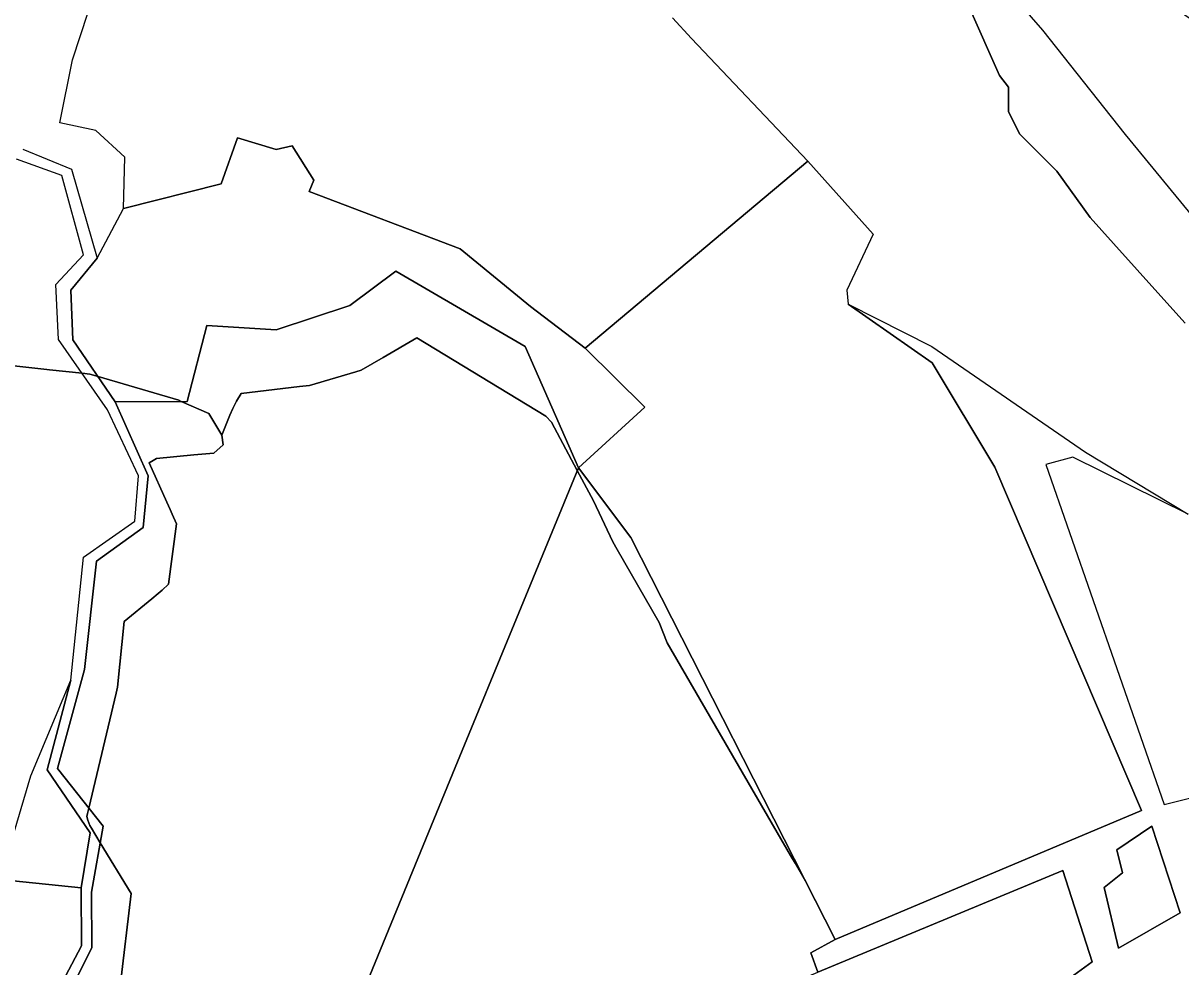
# Model space of a CAD drawing. Extents: x -477304 to -465429, y -1159113 to -1149210.
# Drawn here: x -469291.7 to -469049.1, y -1156186.6 to -1155989.1 of the extents above; entities that cross this region are included whole.
import ezdxf

# ---------------------------------------------------------------- set-up
doc = ezdxf.new("R2010")
doc.units = 0
for name, color, linetype in [('BPEJ_s', 7, 'Continuous'), ('orna_s', 7, 'Continuous'), ('PUPFL_s', 7, 'Continuous'), ('trav_porost_s', 7, 'Continuous'), ('voda_s', 7, 'Continuous')]:
    doc.layers.add(name, color=color, linetype=linetype)

msp = doc.modelspace()

# ---------------------------------------------------------------- linework, layer by layer
at = {"layer": 'BPEJ_s'}
for points in [[(-469048.24, -1156051.83), (-469053.33, -1156046.17), (-469063.24, -1156035.18), (-469068.13, -1156029.75), (-469075.1, -1156020.02), (-469082.93, -1156012.2), (-469085.26, -1156007.55), (-469085.26, -1156003.68), (-469085.26, -1156002.47), (-469087.09, -1156000), (-469093.5, -1155985.72)], [(-469093.5, -1155985.72), (-469087.09, -1156000), (-469085.26, -1156002.47), (-469085.26, -1156003.68), (-469085.26, -1156007.55), (-469082.93, -1156012.2), (-469075.1, -1156020.02), (-469068.13, -1156029.75), (-469063.24, -1156035.18), (-469053.33, -1156046.17), (-469048.24, -1156051.83)], [(-469125.18, -1156187.69), (-469126.61, -1156183.67), (-469121.55, -1156180.88), (-469127.75, -1156168.69), (-469129.93, -1156164.91), (-469130.87, -1156163.27), (-469156.73, -1156118.78), (-469158.42, -1156114.55), (-469167.18, -1156099.25), (-469168.12, -1156097.6), (-469172.18, -1156089.05), (-469175.56, -1156082.69), (-469180.94, -1156072.56), (-469182.18, -1156071.31), (-469209.17, -1156054.92), (-469216.23, -1156059.03), (-469220.83, -1156061.71), (-469221.94, -1156062.06), (-469231.64, -1156064.89), (-469233.75, -1156065.13), (-469245.97, -1156066.55), (-469246.99, -1156068.18), (-469247.7, -1156069.71), (-469248.37, -1156071.15), (-469250.03, -1156075.28), (-469252.74, -1156070.78)], [(-469248.37, -1156071.15), (-469247.7, -1156069.71), (-469246.99, -1156068.18), (-469245.97, -1156066.55), (-469233.75, -1156065.13), (-469231.64, -1156064.89), (-469221.94, -1156062.06), (-469220.83, -1156061.71), (-469216.23, -1156059.03), (-469209.17, -1156054.92), (-469182.18, -1156071.31), (-469180.94, -1156072.56), (-469175.56, -1156082.69), (-469172.18, -1156089.05), (-469168.12, -1156097.6), (-469167.18, -1156099.25), (-469158.42, -1156114.55), (-469156.73, -1156118.78), (-469130.87, -1156163.27), (-469129.93, -1156164.91), (-469127.75, -1156168.69), (-469121.55, -1156180.88), (-469126.61, -1156183.67), (-469125.18, -1156187.69)], [(-469252.74, -1156070.78), (-469258.52, -1156068.25), (-469259.07, -1156068.01), (-469275.95, -1156063.04), (-469277.69, -1156062.53), (-469279.3, -1156062.35), (-469286.12, -1156061.6), (-469286.67, -1156061.54), (-469293.59, -1156060.78)], [(-469293.59, -1156060.78), (-469286.67, -1156061.54), (-469286.12, -1156061.6), (-469279.3, -1156062.35), (-469277.69, -1156062.53), (-469275.95, -1156063.04), (-469259.07, -1156068.01), (-469258.52, -1156068.25), (-469252.74, -1156070.78), (-469250.03, -1156075.28)], [(-469271.35, -1156190.68), (-469269.02, -1156171.22), (-469275.5, -1156160.62), (-469277.34, -1156157.6), (-469277.71, -1156156.99), (-469278.09, -1156155.87), (-469278.33, -1156155.15), (-469278.17, -1156154.49), (-469277.9, -1156153.39), (-469272.15, -1156129.31), (-469271.86, -1156128.08), (-469270.5, -1156114.34), (-469264.69, -1156109.55), (-469263.4, -1156108.48), (-469262.5, -1156107.73), (-469261.2, -1156106.51), (-469259.51, -1156093.83), (-469260.41, -1156091.83), (-469260.85, -1156090.84), (-469261.53, -1156089.32), (-469265.24, -1156081.1), (-469264.38, -1156080.62), (-469263.72, -1156080.21), (-469255.91, -1156079.44), (-469251.67, -1156079.09), (-469249.78, -1156077.33), (-469250.03, -1156075.28), (-469248.37, -1156071.15)], [(-469250.03, -1156075.28), (-469249.78, -1156077.33), (-469251.67, -1156079.09), (-469255.91, -1156079.44), (-469263.72, -1156080.21), (-469264.38, -1156080.62), (-469265.24, -1156081.1), (-469261.53, -1156089.32), (-469260.85, -1156090.84), (-469260.41, -1156091.83), (-469259.51, -1156093.83), (-469261.2, -1156106.51), (-469262.5, -1156107.73), (-469263.4, -1156108.48), (-469264.69, -1156109.55), (-469270.5, -1156114.34), (-469271.86, -1156128.08), (-469272.15, -1156129.31), (-469277.9, -1156153.39), (-469278.17, -1156154.49), (-469278.33, -1156155.15), (-469278.09, -1156155.87), (-469277.71, -1156156.99), (-469277.34, -1156157.6), (-469275.5, -1156160.62), (-469269.02, -1156171.22), (-469271.35, -1156190.68)]]:
    msp.add_lwpolyline(points, dxfattribs=at)
at = {"layer": 'orna_s'}
msp.add_lwpolyline([(-469049.21, -1155986.67), (-469015.54, -1156010), (-469001.24, -1156030.47), (-468994.38, -1156049.7), (-468991.75, -1156080.76), (-469008.53, -1156081.44), (-469017.08, -1156067.39), (-469026.61, -1156054.04), (-469039.46, -1156038.2), (-469060.74, -1156012.34), (-469078.06, -1155990.5), (-469090.43, -1155976.27), (-469069.85, -1155979.6)], close=True, dxfattribs=at)
at = {"layer": 'PUPFL_s'}
msp.add_lwpolyline([(-469270.65, -1156027.82), (-469250.14, -1156022.67), (-469246.77, -1156013.03), (-469238.68, -1156015.49), (-469235.31, -1156014.72), (-469230.78, -1156021.9), (-469231.74, -1156024.26), (-469200.1, -1156036.31), (-469185.34, -1156048.4), (-469173.93, -1156057.12), (-469161.4, -1156069.42), (-469175.33, -1156082.14), (-469186.49, -1156056.75), (-469213.59, -1156040.97), (-469223.22, -1156048.15), (-469238.63, -1156053.26), (-469253.16, -1156052.33), (-469257.31, -1156068.25), (-469272.34, -1156068.3), (-469281.25, -1156055.32), (-469281.65, -1156044.98), (-469276.15, -1156038.25)], close=True, dxfattribs=at)
for points in [[(-469281.67, -1156191.39), (-469277.23, -1156182.58), (-469277.33, -1156170.95), (-469274.89, -1156157.18), (-469284.48, -1156145.11), (-469278.79, -1156124.39), (-469276.28, -1156101.69), (-469266.53, -1156094.62), (-469265.49, -1156083.8), (-469272.34, -1156068.3), (-469257.31, -1156068.25), (-469253.16, -1156052.33), (-469238.63, -1156053.26), (-469223.22, -1156048.15), (-469213.59, -1156040.97), (-469186.49, -1156056.75), (-469175.33, -1156082.14), (-469187.84, -1156112.53), (-469201.15, -1156144.9), (-469220.12, -1156191.16)], [(-469220.12, -1156191.16), (-469201.15, -1156144.9), (-469187.84, -1156112.53), (-469175.33, -1156082.14), (-469164.38, -1156096.74), (-469121.55, -1156180.88), (-469126.61, -1156183.67), (-469125.18, -1156187.69)]]:
    msp.add_lwpolyline(points, dxfattribs=at)
at = {"layer": 'trav_porost_s'}
for points in [[(-469155.6, -1155987.93), (-469151.64, -1155992.29), (-469127.25, -1156017.96), (-469173.93, -1156057.12), (-469185.34, -1156048.4), (-469200.1, -1156036.31), (-469231.74, -1156024.26), (-469230.78, -1156021.9), (-469235.31, -1156014.72), (-469238.68, -1156015.49), (-469246.77, -1156013.03), (-469250.14, -1156022.67), (-469270.65, -1156027.82), (-469270.36, -1156017.09), (-469276.4, -1156011.5), (-469283.98, -1156009.9), (-469281.28, -1155996.73), (-469273.04, -1155971.6)], [(-469074.59, -1156190.55), (-469067.68, -1156185.58), (-469073.84, -1156166.45), (-469125.18, -1156187.69), (-469126.61, -1156183.67), (-469121.55, -1156180.88), (-469057.38, -1156153.88), (-469088.1, -1156081.99), (-469101.2, -1156060.17), (-469118.83, -1156047.91), (-469101.3, -1156056.72), (-469069.08, -1156078.89), (-469047.59, -1156091.85), (-469071.76, -1156079.94), (-469077.38, -1156081.44), (-469052.64, -1156152.64), (-469033.81, -1156147.94), (-469031.91, -1156147.46), (-469031.82, -1156148.49), (-469028.17, -1156148.29), (-469026.6, -1156176.1), (-469034.53, -1156174.78), (-469038.07, -1156193.05)]]:
    msp.add_lwpolyline(points, dxfattribs=at)
for points in [[(-469113.59, -1156033.24), (-469119.09, -1156044.93), (-469118.83, -1156047.91), (-469101.2, -1156060.17), (-469088.1, -1156081.99), (-469057.38, -1156153.88), (-469121.55, -1156180.88), (-469164.38, -1156096.74), (-469175.33, -1156082.14), (-469161.4, -1156069.42), (-469173.93, -1156057.12), (-469127.25, -1156017.96)], [(-469286.65, -1156145.36), (-469277.6, -1156158.56), (-469279.48, -1156170.09), (-469296.51, -1156168.32), (-469290.04, -1156146.64), (-469281.65, -1156126.56)], [(-469055.17, -1156157.16), (-469062.56, -1156162.12), (-469061.36, -1156166.96), (-469065.22, -1156170.02), (-469062.17, -1156182.67), (-469049.27, -1156175.27)], [(-469061.36, -1156166.96), (-469062.56, -1156162.12), (-469055.17, -1156157.16), (-469049.27, -1156175.27), (-469062.17, -1156182.67), (-469065.22, -1156170.02)], [(-469156.59, -1156276.09), (-469185.92, -1156287.93), (-469172.37, -1156207.61), (-469125.18, -1156187.69), (-469073.84, -1156166.45), (-469067.68, -1156185.58), (-469074.59, -1156190.55), (-469073.48, -1156221.26), (-469070.7, -1156241.69), (-469074.72, -1156245.61), (-469075.43, -1156255.53), (-469078.12, -1156292.19), (-469155.78, -1156283.87)], [(-469279.44, -1156182.22), (-469284.09, -1156191.09), (-469285.38, -1156200.99), (-469291.36, -1156205.72), (-469295.13, -1156213.12), (-469326.38, -1156224.71), (-469308.99, -1156205.91), (-469300.59, -1156167.89), (-469296.51, -1156168.32), (-469279.48, -1156170.09)]]:
    msp.add_lwpolyline(points, close=True, dxfattribs=at)
at = {"layer": 'voda_s'}
for points in [[(-469291.75, -1156015.4), (-469281.5, -1156019.61), (-469276.15, -1156038.25), (-469281.65, -1156044.98), (-469281.25, -1156055.32), (-469272.34, -1156068.3), (-469265.49, -1156083.8), (-469266.53, -1156094.62), (-469276.28, -1156101.69), (-469278.79, -1156124.39), (-469284.48, -1156145.11), (-469274.89, -1156157.18), (-469277.33, -1156170.95), (-469277.23, -1156182.58), (-469281.67, -1156191.39)], [(-469284.09, -1156191.09), (-469279.44, -1156182.22), (-469279.48, -1156170.09), (-469277.6, -1156158.56), (-469286.65, -1156145.36), (-469281.65, -1156126.56), (-469279.01, -1156100.82), (-469268.26, -1156093.32), (-469267.5, -1156083.83), (-469273.98, -1156070), (-469284.23, -1156055.26), (-469284.8, -1156043.79), (-469278.98, -1156037.56), (-469283.57, -1156020.93), (-469293.04, -1156017.49)]]:
    msp.add_lwpolyline(points, dxfattribs=at)

doc.saveas('drawing.dxf')
